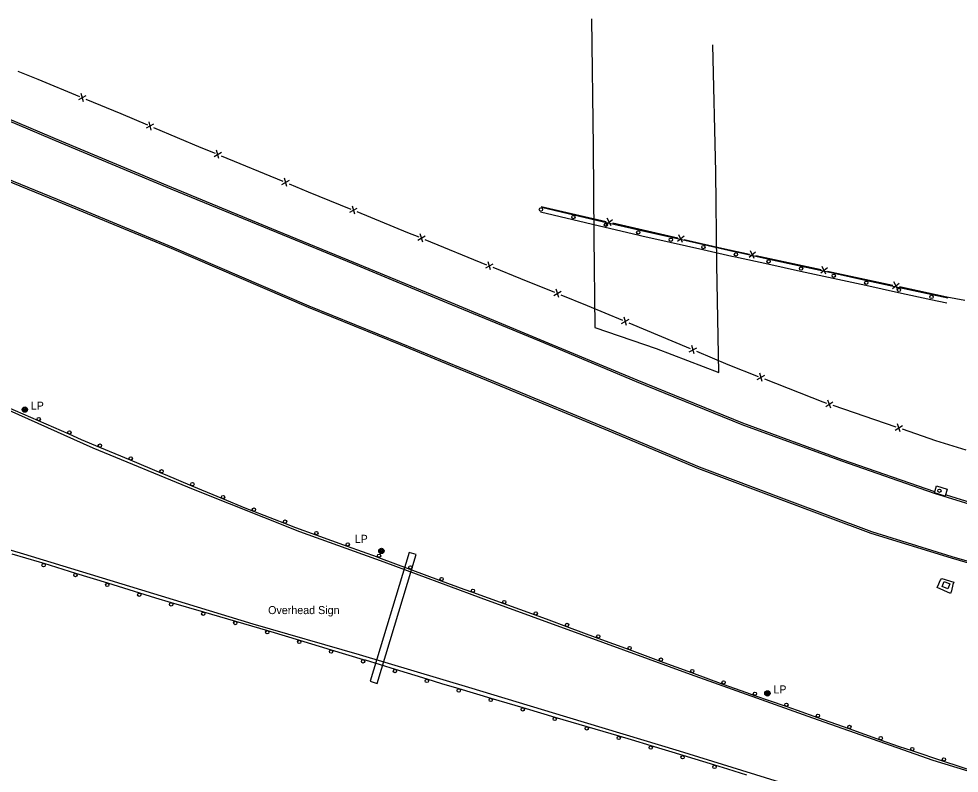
# Model space of a CAD drawing. Extents: x 2402803 to 2427059, y 6985292 to 6997652.
# Drawn here: x 2413532 to 2414096, y 6991900 to 6992352 of the extents above; entities that cross this region are included whole.
import ezdxf

# ---------------------------------------------------------------- set-up
doc = ezdxf.new("R2010")
doc.units = 0
for name, color, linetype in [('p_drainage conc drain', 7, 'Continuous'), ('p_road - paved curb', 7, 'Continuous'), ('p_road bridge end', 7, 'Continuous'), ('p_road conc barrier', 7, 'Continuous'), ('p_road guard rails', 7, 'Continuous'), ('p_structure fence', 7, 'Continuous'), ('p_structure general', 7, 'Continuous'), ('p_utility manhole', 7, 'Continuous')]:
    doc.layers.add(name, color=color, linetype=linetype)

msp = doc.modelspace()

# ---------------------------------------------------------------- linework, layer by layer
at = {"layer": 'p_drainage conc drain'}
for points in [[(2414092.73, 6992014.18), (2414092.06, 6992012.73), (2414091.32, 6992009.1), (2414090.62, 6992007.36), (2414082.55, 6992010.95), (2414083.66, 6992013.17), (2414084.41, 6992015.22), (2414085.43, 6992016.34)], [(2414085.43, 6992016.34), (2414092.73, 6992014.18)]]:
    msp.add_lwpolyline(points, dxfattribs=at)
at = {"layer": 'p_road - paved curb'}
for points in [[(2413875.5, 6992351.75), (2413876.45, 6992275.13), (2413876.76, 6992221.11), (2413877.49, 6992166.84), (2413914.14, 6992154.21), (2413951.76, 6992139.9), (2413950.63, 6992204.27), (2413950.02, 6992259.93), (2413948.22, 6992336.08)], [(2413451.15, 6992322.1), (2413492.59, 6992304.79), (2413557.39, 6992277.5), (2413623.33, 6992249.95), (2413686.68, 6992223.82), (2413732.29, 6992205.07), (2413788.44, 6992181.84), (2413844.16, 6992158.75), (2413902.17, 6992134.52), (2413965.58, 6992108.73), (2414025.31, 6992086.84), (2414080.88, 6992067.62), (2414144.47, 6992047.93), (2414206.13, 6992030.37), (2414292.92, 6992010.19)], [(2413451.54, 6992323.02), (2413492.98, 6992305.71), (2413557.78, 6992278.42), (2413623.71, 6992250.87), (2413687.06, 6992224.74), (2413732.67, 6992205.99), (2413788.82, 6992182.76), (2413844.54, 6992159.67), (2413902.55, 6992135.44), (2413965.94, 6992109.66), (2414025.65, 6992087.78), (2414081.11, 6992068.6)], [(2414293.15, 6991975.35), (2414252.33, 6991984.55), (2414198.73, 6991997.93), (2414146.65, 6992012.43), (2414091.33, 6992028.51), (2414043.17, 6992043.33), (2413992.38, 6992062.4), (2413939.81, 6992082.19), (2413886.08, 6992104.69), (2413824.24, 6992130.32), (2413761, 6992156.35), (2413705.81, 6992178.73), (2413623.55, 6992214.05), (2413554.89, 6992242.54), (2413492.21, 6992268.04), (2413447.34, 6992287.02)], [(2414293.37, 6991976.33), (2414252.56, 6991985.52), (2414198.99, 6991998.9), (2414146.92, 6992013.39), (2414091.62, 6992029.47), (2414043.49, 6992044.28), (2413992.73, 6992063.34), (2413940.18, 6992083.12), (2413886.46, 6992105.61), (2413824.62, 6992131.24), (2413761.38, 6992157.28), (2413706.2, 6992179.65), (2413623.94, 6992214.97), (2413555.27, 6992243.46), (2413492.59, 6992268.96), (2413447.73, 6992287.94)], [(2413451.39, 6992150.62), (2413510.43, 6992124.22), (2413576.38, 6992094.78), (2413636.55, 6992069.9), (2413700.44, 6992044.53), (2413750.91, 6992026.31), (2413809.12, 6992004.87), (2413869.48, 6991982.9), (2413934.49, 6991959.15), (2414007.81, 6991932.97), (2414080.07, 6991907.48), (2414139.61, 6991889.37), (2414204.93, 6991869.74), (2414240.95, 6991858.88)], [(2414087.97, 6992066.47), (2414144.75, 6992048.89), (2414206.38, 6992031.34), (2414293.15, 6992011.16)], [(2414242.4, 6991818.21), (2414240.43, 6991818.83), (2414203.48, 6991829.34), (2414153.5, 6991844.27), (2414103.14, 6991859.73), (2414041.74, 6991878.58), (2413985.58, 6991895.25), (2413928.11, 6991912.9), (2413860.68, 6991933.25), (2413801.93, 6991951.01), (2413736.33, 6991970.7), (2413672.53, 6991989.11), (2413598.59, 6992011.59), (2413535.19, 6992031.05), (2413474.43, 6992048.92), (2413452.4, 6992055.16)]]:
    msp.add_lwpolyline(points, dxfattribs=at)
at = {"layer": 'p_road bridge end'}
for points in [[(2414087.42, 6992065.7), (2414080.97, 6992067.7), (2414082.28, 6992071.91), (2414088.73, 6992069.91)], [(2414086.88, 6992014.62), (2414090.33, 6992013.27), (2414089.12, 6992010.18), (2414085.67, 6992011.53)]]:
    msp.add_lwpolyline(points, close=True, dxfattribs=at)
at = {"layer": 'p_road conc barrier'}
for p, q in [((2413844.75, 6992236.04), (2413864.21, 6992231.46)), ((2413845.44, 6992238.96), (2413864.9, 6992234.38)), ((2413864.9, 6992234.38), (2413884.37, 6992229.8)), ((2413864.21, 6992231.46), (2413883.68, 6992226.88)), ((2413884.37, 6992229.8), (2413903.83, 6992225.22)), ((2413883.68, 6992226.88), (2413903.14, 6992222.3)), ((2413922.65, 6992217.89), (2413942.17, 6992213.51)), ((2413923.31, 6992220.82), (2413942.82, 6992216.43)), ((2413962.32, 6992212.07), (2413981.86, 6992207.81)), ((2413961.68, 6992209.14), (2413981.22, 6992204.88)), ((2413981.86, 6992207.81), (2414001.4, 6992203.56)), ((2413981.22, 6992204.88), (2414000.76, 6992200.63)), ((2414000.76, 6992200.63), (2414020.3, 6992196.37)), ((2414001.4, 6992203.56), (2414020.94, 6992199.3)), ((2414020.3, 6992196.37), (2414039.84, 6992192.11)), ((2414020.94, 6992199.3), (2414040.48, 6992195.05)), ((2414040.48, 6992195.05), (2414060.02, 6992190.79)), ((2414039.84, 6992192.11), (2414059.38, 6992187.86)), ((2414060.02, 6992190.79), (2414079.56, 6992186.53)), ((2414059.38, 6992187.86), (2414078.92, 6992183.6)), ((2414078.92, 6992183.6), (2414088.37, 6992181.55)), ((2414079.56, 6992186.53), (2414089, 6992184.48))]:
    msp.add_line(p, q, dxfattribs=at)
for points in [[(2413903.14, 6992222.3), (2413905.59, 6992221.72), (2413922.65, 6992217.89)], [(2413903.83, 6992225.22), (2413906.26, 6992224.64), (2413923.31, 6992220.82)], [(2413942.17, 6992213.51), (2413959.57, 6992209.6), (2413961.68, 6992209.14)], [(2413942.82, 6992216.43), (2413960.22, 6992212.53), (2413962.32, 6992212.07)]]:
    msp.add_lwpolyline(points, dxfattribs=at)
for centre in [(2413845.09, 6992237.5), (2413864.56, 6992232.92), (2413884.02, 6992228.34), (2413903.49, 6992223.76), (2413922.98, 6992219.35), (2413942.49, 6992214.97), (2413962, 6992210.6), (2413981.54, 6992206.35), (2414001.08, 6992202.09), (2414020.62, 6992197.84), (2414040.16, 6992193.58), (2414059.7, 6992189.32), (2414079.24, 6992185.07)]:
    msp.add_circle(centre, 1, dxfattribs=at)
at = {"layer": 'p_road guard rails'}
for p, q in [((2413525.37, 6992119.07), (2413543.68, 6992111.03)), ((2413543.68, 6992111.03), (2413561.99, 6992102.98)), ((2413580.39, 6992095.14), (2413598.84, 6992087.43)), ((2413598.84, 6992087.43), (2413617.3, 6992079.72)), ((2413635.75, 6992072), (2413654.19, 6992064.28)), ((2413672.7, 6992056.71), (2413691.38, 6992049.55)), ((2413710.14, 6992042.63), (2413728.96, 6992035.86)), ((2413566.35, 6992019.42), (2413547.25, 6992025.33)), ((2413747.77, 6992029.07), (2413766.51, 6992022.08)), ((2413585.46, 6992013.5), (2413566.35, 6992019.42)), ((2413766.51, 6992022.08), (2413785.24, 6992015.09)), ((2413604.56, 6992007.59), (2413585.46, 6992013.5)), ((2413804, 6992008.15), (2413822.81, 6992001.35)), ((2413642.92, 6991996.26), (2413623.72, 6992001.84)), ((2413822.81, 6992001.35), (2413841.62, 6991994.56)), ((2413662.13, 6991990.69), (2413642.92, 6991996.26)), ((2413681.33, 6991985.11), (2413662.13, 6991990.69)), ((2413860.4, 6991987.68), (2413879.15, 6991980.74)), ((2413879.15, 6991980.74), (2413897.91, 6991973.8)), ((2413719.62, 6991973.52), (2413700.48, 6991979.33)), ((2413738.76, 6991967.71), (2413719.62, 6991973.52)), ((2413916.67, 6991966.88), (2413935.45, 6991960.02)), ((2413777, 6991956.01), (2413757.88, 6991961.87)), ((2413935.45, 6991960.02), (2413954.23, 6991953.16)), ((2413815.33, 6991944.57), (2413796.15, 6991950.25)), ((2413973.05, 6991946.38), (2413991.94, 6991939.83)), ((2413834.5, 6991938.88), (2413815.33, 6991944.57)), ((2413872.85, 6991927.51), (2413853.68, 6991933.2)), ((2414010.81, 6991933.19), (2414029.65, 6991926.49)), ((2413892.03, 6991921.83), (2413872.85, 6991927.51)), ((2414029.65, 6991926.49), (2414048.5, 6991919.79)), ((2413930.32, 6991910.26), (2413911.18, 6991916.07)), ((2414067.4, 6991913.27), (2414086.4, 6991907.03)), ((2413949.45, 6991904.45), (2413930.32, 6991910.26)), ((2414086.4, 6991907.03), (2414105.4, 6991900.79))]:
    msp.add_line(p, q, dxfattribs=at)
for points in [[(2413561.99, 6992102.98), (2413569.42, 6992099.72), (2413580.39, 6992095.14)], [(2413617.3, 6992079.72), (2413619.76, 6992078.69), (2413635.75, 6992072)], [(2413654.19, 6992064.28), (2413667.64, 6992058.65), (2413672.7, 6992056.71)], [(2413691.38, 6992049.55), (2413698.05, 6992046.99), (2413710.14, 6992042.63)], [(2413547.25, 6992025.33), (2413544.44, 6992026.2), (2413528.04, 6992030.9)], [(2413728.96, 6992035.86), (2413747.02, 6992029.35), (2413747.77, 6992029.07)], [(2413785.24, 6992015.09), (2413798.82, 6992010.02), (2413804, 6992008.15)], [(2413623.72, 6992001.84), (2413614.24, 6992004.59), (2413604.56, 6992007.59)], [(2413841.62, 6991994.56), (2413849.86, 6991991.58), (2413860.4, 6991987.68)], [(2413700.48, 6991979.33), (2413683.41, 6991984.51), (2413681.33, 6991985.11)], [(2413897.91, 6991973.8), (2413912.43, 6991968.43), (2413916.67, 6991966.88)], [(2413757.88, 6991961.87), (2413739.89, 6991967.37), (2413738.76, 6991967.71)], [(2413796.15, 6991950.25), (2413785.64, 6991953.37), (2413777, 6991956.01)], [(2413954.23, 6991953.16), (2413968.3, 6991948.02), (2413973.05, 6991946.38)], [(2413853.68, 6991933.2), (2413836.39, 6991938.32), (2413834.5, 6991938.88)], [(2413991.94, 6991939.83), (2413998.71, 6991937.49), (2414010.81, 6991933.19)], [(2413911.18, 6991916.07), (2413899.31, 6991919.67), (2413892.03, 6991921.83)], [(2414048.5, 6991919.79), (2414059.92, 6991915.73), (2414067.4, 6991913.27)], [(2413968.59, 6991898.65), (2413957.1, 6991902.13), (2413949.45, 6991904.45)]]:
    msp.add_lwpolyline(points, dxfattribs=at)
for centre in [(2413544.09, 6992111.94), (2413562.4, 6992103.9), (2413580.77, 6992096.06), (2413599.23, 6992088.35), (2413617.68, 6992080.64), (2413636.13, 6992072.92), (2413654.58, 6992065.2), (2413673.06, 6992057.64), (2413691.73, 6992050.48), (2413710.48, 6992043.58), (2413729.3, 6992036.8), (2413748.12, 6992030.01), (2413546.95, 6992024.38), (2413566.06, 6992018.46), (2413766.86, 6992023.01), (2413785.59, 6992016.02), (2413585.16, 6992012.55), (2413804.34, 6992009.09), (2413604.27, 6992006.63), (2413823.15, 6992002.29), (2413623.44, 6992000.88), (2413642.64, 6991995.3), (2413841.96, 6991995.5), (2413661.85, 6991989.73), (2413860.75, 6991988.62), (2413681.05, 6991984.15), (2413879.5, 6991981.68), (2413700.19, 6991978.37), (2413898.25, 6991974.74), (2413719.33, 6991972.57), (2413917.01, 6991967.82), (2413738.46, 6991966.76), (2413757.59, 6991960.91), (2413935.79, 6991960.96), (2413776.71, 6991955.06), (2413954.58, 6991954.1), (2413795.87, 6991949.29), (2413973.37, 6991947.32), (2413815.04, 6991943.61), (2413992.27, 6991940.78), (2413834.22, 6991937.92), (2414011.14, 6991934.13), (2413853.39, 6991932.24), (2413872.57, 6991926.55), (2414029.99, 6991927.43), (2413891.75, 6991920.87), (2414048.83, 6991920.73), (2413910.89, 6991915.11), (2414067.71, 6991914.22), (2413930.03, 6991909.3), (2414086.72, 6991907.98), (2413949.16, 6991903.49)]:
    msp.add_circle(centre, 1, dxfattribs=at)
at = {"layer": 'p_structure fence'}
for p, q in [((2413570.96, 6992302.1), (2413569.54, 6992307.02)), ((2413568.01, 6992303.33), (2413572.5, 6992305.8)), ((2413611.54, 6992285.12), (2413610.15, 6992290.05)), ((2413608.59, 6992286.36), (2413613.1, 6992288.8)), ((2413652.11, 6992268.06), (2413650.68, 6992272.98)), ((2413649.16, 6992269.28), (2413653.64, 6992271.76)), ((2413653.42, 6992269.66), (2413690.4, 6992254.42)), ((2413692.79, 6992251.3), (2413691.36, 6992256.22)), ((2413689.83, 6992252.52), (2413694.32, 6992255)), ((2413733.5, 6992234.61), (2413732.06, 6992239.53)), ((2413845.28, 6992239.27), (2413884.26, 6992230.31)), ((2413730.54, 6992235.82), (2413735.02, 6992238.31)), ((2413884.02, 6992228.35), (2413888.03, 6992231.53)), ((2413887.14, 6992227.63), (2413884.91, 6992232.25)), ((2413888.16, 6992229.42), (2413927.14, 6992220.46)), ((2413774.22, 6992217.96), (2413772.78, 6992222.87)), ((2413930.02, 6992217.78), (2413927.79, 6992222.4)), ((2413771.26, 6992219.17), (2413775.74, 6992221.66)), ((2413775.52, 6992219.56), (2413812.55, 6992204.41)), ((2413926.9, 6992218.5), (2413930.91, 6992221.68)), ((2413969.85, 6992208.84), (2413973.82, 6992212.07)), ((2413972.98, 6992208.17), (2413970.7, 6992212.75)), ((2413814.95, 6992201.3), (2413813.5, 6992206.22)), ((2413973.98, 6992209.96), (2414013.07, 6992201.48)), ((2413811.99, 6992202.51), (2413816.46, 6992205.01)), ((2414012.85, 6992199.51), (2414016.82, 6992202.74)), ((2414015.98, 6992198.84), (2414013.7, 6992203.42)), ((2414016.98, 6992200.63), (2414056.07, 6992192.15)), ((2414058.97, 6992189.51), (2414056.7, 6992194.09)), ((2413852.77, 6992185.96), (2413857.23, 6992188.48)), ((2413855.74, 6992184.77), (2413854.26, 6992189.67)), ((2414055.85, 6992190.18), (2414059.82, 6992193.41)), ((2413893.43, 6992169.24), (2413897.93, 6992171.69)), ((2413896.38, 6992168), (2413894.98, 6992172.93)), ((2413897.7, 6992169.59), (2413934.59, 6992154.14)), ((2413934.01, 6992152.24), (2413938.51, 6992154.7)), ((2413936.97, 6992151.01), (2413935.56, 6992155.93)), ((2413974.79, 6992135.61), (2413979.23, 6992138.15)), ((2413977.76, 6992134.43), (2413976.25, 6992139.33)), ((2414015.84, 6992119.54), (2414020.16, 6992122.29)), ((2414018.87, 6992118.5), (2414017.13, 6992123.32)), ((2414020.07, 6992120.17), (2414057.93, 6992107.27)), ((2414057.48, 6992105.34), (2414061.8, 6992108.09)), ((2414060.51, 6992104.31), (2414058.78, 6992109.13))]:
    msp.add_line(p, q, dxfattribs=at)
for points in [[(2413531.57, 6992320.42), (2413543.54, 6992315.6), (2413568.58, 6992305.23)], [(2413572.27, 6992303.69), (2413593.18, 6992295.03), (2413609.17, 6992288.26)], [(2413612.86, 6992286.7), (2413641.13, 6992274.72), (2413649.72, 6992271.18)], [(2413694.1, 6992252.89), (2413705.58, 6992248.16), (2413731.1, 6992237.72)], [(2413734.8, 6992236.21), (2413765.17, 6992223.79), (2413771.82, 6992221.07)], [(2413931.04, 6992219.57), (2413953.49, 6992214.41), (2413970.07, 6992210.81)], [(2413816.25, 6992202.9), (2413832.78, 6992196.14), (2413853.32, 6992187.87)], [(2414059.98, 6992191.3), (2414088.52, 6992185.11), (2414099.13, 6992183.12)], [(2413857.03, 6992186.37), (2413872.89, 6992179.98), (2413894.01, 6992171.13)], [(2413938.28, 6992152.59), (2413957.17, 6992144.68), (2413975.32, 6992137.51)], [(2413979.04, 6992136.05), (2414014.04, 6992122.23), (2414016.28, 6992121.46)], [(2414061.72, 6992105.98), (2414081.66, 6992099.18), (2414099.74, 6992093.56)]]:
    msp.add_lwpolyline(points, dxfattribs=at)
at = {"layer": 'p_structure general'}
msp.add_lwpolyline([(2413766.13, 6992032.04), (2413742.67, 6991954.84), (2413746.93, 6991953.55), (2413770.39, 6992030.75)], close=True, dxfattribs=at)
msp.add_circle((2414084.02, 6992068.98), 1, dxfattribs=at)
at = {"layer": 'p_utility manhole'}
for centre, radius in [((2413535.69, 6992117.56), 1.6), ((2413535.69, 6992117.56), 1.3), ((2413535.69, 6992117.56), 1), ((2413535.69, 6992117.56), 0.539), ((2413535.69, 6992117.56), 0.192), ((2413749.49, 6992032.88), 1.6), ((2413749.49, 6992032.88), 1.3), ((2413749.49, 6992032.88), 1), ((2413749.49, 6992032.88), 0.539), ((2413749.49, 6992032.88), 0.192), ((2413980.86, 6991947.55), 1.6), ((2413980.86, 6991947.55), 1.3), ((2413980.86, 6991947.55), 1), ((2413980.86, 6991947.55), 0.539), ((2413980.86, 6991947.55), 0.192)]:
    msp.add_circle(centre, radius, dxfattribs=at)

# ---------------------------------------------------------------- texts
at = {"layer": 'p_structure general'}
msp.add_text('Overhead Sign', height=4.8, dxfattribs=at).set_placement((2413681.56, 6991995.06))
at = {"layer": 'p_utility manhole'}
for p in [(2413535.69, 6992117.56), (2413729.88, 6992037.76), (2413980.86, 6991947.55)]:
    msp.add_text('  LP', height=4.8, dxfattribs=at).set_placement(p)

doc.saveas('drawing.dxf')
